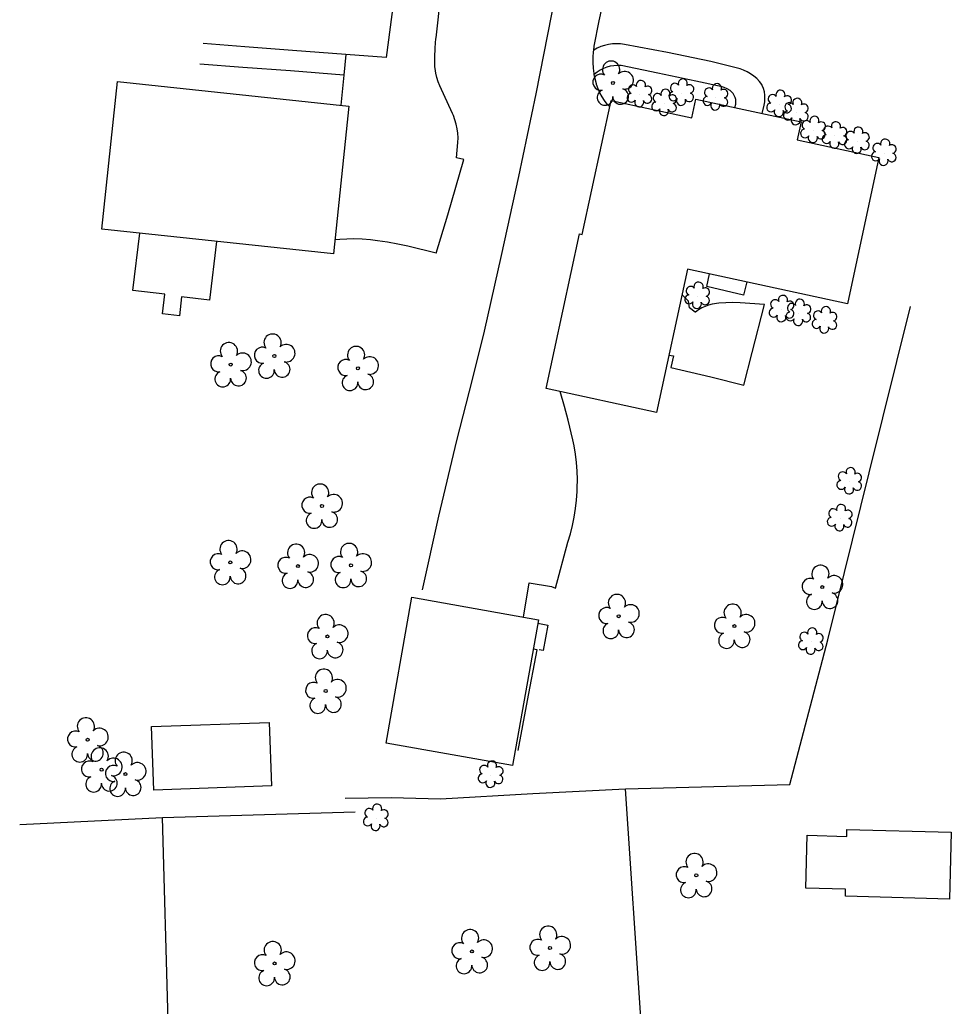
# Model space of a CAD drawing. Extents: x 1611576 to 1617186, y 899279 to 905462.
# Drawn here: x 1615925.5 to 1616126.3, y 899826.3 to 900039.1 of the extents above; entities that cross this region are included whole.
import ezdxf

# ---------------------------------------------------------------- set-up
doc = ezdxf.new("R2010")
doc.units = 0
for name, color, linetype in [('Exist Building', 7, 'Continuous'), ('Exist Other Culture Area Outline', 7, 'Continuous'), ('Exist Other Culture Fence Line', 7, 'Continuous'), ('Exist Roads EOP Other', 7, 'Continuous'), ('Exist Vegetation Shrub CELL', 7, 'Continuous'), ('Exist Vegetation Tree CELL', 7, 'Continuous')]:
    doc.layers.add(name, color=color, linetype=linetype)

msp = doc.modelspace()

# ---------------------------------------------------------------- linework, layer by layer
at = {"layer": 'Exist Building'}
for points in [[(1615993.09, 899988.61), (1615943.18, 899993.9), (1615946.55, 900025.77), (1615996.46, 900020.48)], [(1616071.27, 900021.97), (1616093.97, 900017.07), (1616093.13, 900013.18), (1616110.74, 900009.38), (1616103.94, 899977.86), (1616069.43, 899985.31), (1616062.77, 899954.42), (1616038.96, 899959.55), (1616046.16, 899992.91), (1616046.73, 899992.79), (1616052.96, 900021.67), (1616070.39, 900017.91)], [(1616004.46, 899883.06), (1616010.03, 899914.54), (1616037.3, 899909.71), (1616031.73, 899878.23)], [(1615979.73, 899873.84), (1615954.36, 899872.96), (1615953.88, 899886.65), (1615979.25, 899887.54)], [(1616125.93, 899849.43), (1616103.51, 899850.05), (1616103.55, 899851.58), (1616094.94, 899851.82), (1616095.26, 899863.22), (1616103.8, 899862.98), (1616103.84, 899864.49), (1616126.32, 899863.88)]]:
    msp.add_lwpolyline(points, close=True, dxfattribs=at)
for points in [[(1615997.46, 899991.84), (1615995.98, 899991.81), (1615994.47, 899991.74), (1615993.41, 899991.65)], [(1616082.26, 899982.54), (1616081.55, 899979.73), (1616073.63, 899981.59), (1616074.23, 899984.27)], [(1616044.7, 899948.47), (1616043.72, 899952.74), (1616042.93, 899955.68), (1616042, 899958.89)], [(1616032.95, 899881.48), (1616034.97, 899892.28), (1616037.03, 899903.22), (1616036.18, 899903.37)]]:
    msp.add_lwpolyline(points, dxfattribs=at)
at = {"layer": 'Exist Other Culture Area Outline'}
for points in [[(1615995.78, 900031.61), (1615984.29, 900032.47), (1615974, 900033.24), (1615964.99, 900033.95)], [(1616085.56, 900018.88), (1616085.97, 900020.65), (1616086.1, 900021.37), (1616086.16, 900022.1), (1616086.13, 900022.82), (1616086.02, 900023.55), (1616085.84, 900024.25), (1616085.58, 900024.93), (1616085.5, 900025.11), (1616084.97, 900025.78), (1616084.39, 900026.4), (1616083.75, 900026.95), (1616083.06, 900027.45), (1616082.33, 900027.88), (1616081.56, 900028.24), (1616080.81, 900028.51), (1616074.5, 900030.13), (1616065.16, 900032.04), (1616055.84, 900033.75), (1616054.98, 900033.88), (1616054.12, 900033.92), (1616053.26, 900033.88), (1616052.4, 900033.76), (1616051.56, 900033.57), (1616050.75, 900033.3), (1616049.95, 900032.95), (1616049.22, 900032.54)], [(1615995.34, 900027.18), (1615983.86, 900028.05), (1615973.57, 900028.83), (1615964.33, 900029.54)], [(1616079.69, 900020.15), (1616079.85, 900020.9), (1616079.89, 900021.38), (1616079.86, 900021.87), (1616079.74, 900022.34), (1616079.55, 900022.79), (1616079.29, 900023.2), (1616078.97, 900023.56), (1616078.65, 900023.83), (1616078.03, 900024.19), (1616077.38, 900024.48), (1616076.94, 900024.64), (1616071.23, 900025.86), (1616063.03, 900027.58), (1616055.14, 900029.21), (1616054.36, 900029.24), (1616053.58, 900029.19), (1616052.81, 900029.06), (1616052.05, 900028.85), (1616051.32, 900028.57), (1616050.63, 900028.22), (1616049.97, 900027.8), (1616049.36, 900027.31), (1616049.34, 900027.29)], [(1615967.87, 899991.29), (1615966.36, 899978.62), (1615960.38, 899979.34), (1615959.9, 899975.26), (1615956.22, 899975.69), (1615956.72, 899979.88), (1615949.88, 899980.7), (1615951.35, 899993.04)], [(1616065.43, 899966.77), (1616066.4, 899966.58), (1616065.87, 899964.13), (1616074.47, 899962.07), (1616081.62, 899960.27), (1616083.43, 899967.34), (1616086.05, 899977.68), (1616080.78, 899978.05), (1616079.26, 899978.1), (1616077.75, 899978.06), (1616076.24, 899977.95), (1616074.79, 899977.77), (1616074.01, 899977.57), (1616073.24, 899977.29), (1616072.51, 899976.94), (1616071.82, 899976.52), (1616071.17, 899976.04), (1616071.12, 899976), (1616069.89, 899976.99), (1616069.7, 899978.42), (1616068.25, 899979.85)], [(1616037.17, 899908.93), (1616039.35, 899908.52), (1616038.34, 899903.08), (1616037.5, 899903.24)]]:
    msp.add_lwpolyline(points, dxfattribs=at)
at = {"layer": 'Exist Other Culture Fence Line'}
for points in [[(1615995.66, 899871.23), (1616005.53, 899871.37), (1616016.17, 899871.05), (1616036.11, 899872.2), (1616056.11, 899873.22), (1616091.52, 899874.19), (1616099.74, 899905.33), (1616108.59, 899941.38), (1616117.55, 899977.25)], [(1616064.39, 899758.72), (1616062.03, 899788.81), (1616059.45, 899822.76), (1616056.11, 899873.22)], [(1615925.47, 899865.5), (1615956.24, 899867.07), (1615997.81, 899868.24)], [(1615974.11, 899754.11), (1615965.63, 899754.12), (1615959.47, 899753.62), (1615958.71, 899786.85), (1615957.47, 899823.16), (1615956.24, 899867.07)]]:
    msp.add_lwpolyline(points, dxfattribs=at)
at = {"layer": 'Exist Roads EOP Other'}
for points in [[(1616012.31, 899916.12), (1616015.81, 899932.04), (1616019.74, 899948.33), (1616023.09, 899961.54), (1616025.7, 899971.93), (1616029.37, 899988.28), (1616033.06, 900005.31), (1616036.82, 900023.1), (1616040.19, 900040.3), (1616044.56, 900061.74), (1616048.08, 900079.48), (1616051.05, 900093.96), (1616052.72, 900101.57), (1616052.92, 900102.87), (1616053.04, 900104.17), (1616053.08, 900105.48), (1616053.05, 900106.8), (1616052.93, 900108.1), (1616052.9, 900108.34), (1616051.05, 900117.61)], [(1616013.3, 900112.2), (1616013.46, 900110.42), (1616013.54, 900108.64), (1616013.54, 900106.86), (1616013.46, 900105.08), (1616013.3, 900103.32), (1616012.27, 900093.54), (1616010.31, 900077.07), (1616008.62, 900063.86), (1616006.9, 900049.55), (1616004.49, 900030.99), (1615995.78, 900031.61), (1615995.34, 900027.18), (1615994.7, 900020.67)], [(1616052.67, 900020.32), (1616052.16, 900020.87), (1616051.57, 900021.65), (1616051.03, 900022.47), (1616050.57, 900023.33), (1616050.17, 900024.23), (1616049.86, 900025.16), (1616049.82, 900025.27), (1616049.52, 900026.39), (1616049.34, 900027.29), (1616049.3, 900027.53), (1616049.15, 900028.68), (1616049.08, 900029.85), (1616049.08, 900031.01), (1616049.17, 900032.18), (1616049.22, 900032.54), (1616049.32, 900033.33), (1616049.33, 900033.37), (1616050.43, 900038.85), (1616052.69, 900049.41)], [(1616015.29, 899988.77), (1616017.74, 899997.06), (1616021.23, 900008.93), (1616019.61, 900009.33), (1616019.96, 900012.63), (1616019.99, 900013.62), (1616019.94, 900014.61), (1616019.82, 900015.59), (1616019.6, 900016.56), (1616019.32, 900017.51), (1616018.97, 900018.43), (1616018.78, 900018.85), (1616016.07, 900024.83), (1616015.69, 900025.73), (1616015.39, 900026.66), (1616015.17, 900027.6), (1616015.03, 900028.57), (1616014.99, 900028.96), (1616014.99, 900030.99), (1616015.06, 900033.01), (1616015.21, 900035.03), (1616015.23, 900035.21), (1616016.27, 900044.43)], [(1616015.29, 899988.77), (1616009.16, 899990.24), (1616006.99, 899990.72), (1616004.8, 899991.12), (1616002.6, 899991.45), (1616001.08, 899991.64), (1615999.28, 899991.79), (1615997.46, 899991.84)], [(1616034.09, 899910.28), (1616035.33, 899917.66), (1616040.12, 899916.84), (1616040.98, 899916.47), (1616043.68, 899926.4), (1616044.2, 899928.19), (1616044.64, 899930), (1616045.01, 899931.83), (1616045.3, 899933.67), (1616045.51, 899935.52), (1616045.64, 899937.37), (1616045.67, 899938.15), (1616045.7, 899939.96), (1616045.65, 899941.77), (1616045.52, 899943.58), (1616045.31, 899945.38), (1616044.98, 899947.22), (1616044.7, 899948.47)]]:
    msp.add_lwpolyline(points, dxfattribs=at)
at = {"layer": 'Exist Vegetation Shrub CELL'}
for p, q in [((1616059.17, 900022.98), (1616059.17, 900022.98)), ((1616068.2, 900023.3), (1616068.2, 900023.3)), ((1616064.48, 900021.1), (1616064.48, 900021.1)), ((1616075.56, 900022.29), (1616075.56, 900022.29)), ((1616089.27, 900020.89), (1616089.27, 900020.89)), ((1616092.91, 900019.13), (1616092.91, 900019.13)), ((1616096.59, 900015.27), (1616096.59, 900015.27)), ((1616101.24, 900014.07), (1616101.24, 900014.07)), ((1616106.07, 900012.93), (1616106.07, 900012.93)), ((1616111.85, 900010.34), (1616111.85, 900010.34)), ((1616071.6, 899979.5), (1616071.6, 899979.5)), ((1616089.81, 899976.63), (1616089.81, 899976.63)), ((1616093.43, 899975.81), (1616093.43, 899975.81)), ((1616099.07, 899974.2), (1616099.07, 899974.2)), ((1616104.41, 899939.48), (1616104.41, 899939.48)), ((1616102.34, 899931.54), (1616102.34, 899931.54)), ((1616096.12, 899904.91), (1616096.12, 899904.91)), ((1616027.08, 899876.2), (1616027.08, 899876.2)), ((1616002.31, 899866.91), (1616002.31, 899866.91))]:
    msp.add_line(p, q, dxfattribs=at)
for centre, radius, start, end in [((1616057.69, 900024.1), 0.968, 35.8908, 245.4216), ((1616059.4, 900025.02), 0.99, 334.8391, 200.4717), ((1616060.84, 900023.85), 0.929, 284.4567, 126.0861), ((1616066.72, 900024.43), 0.968, 35.8908, 245.4216), ((1616068.43, 900025.34), 0.99, 334.8391, 200.4717), ((1616069.87, 900024.17), 0.929, 284.4567, 126.0861), ((1616075.79, 900024.33), 0.99, 334.8391, 200.4717), ((1616057.37, 900022.27), 0.955, 95.1099, 327.9534), ((1616060.81, 900022.05), 0.937, 204.9913, 73.4601), ((1616063, 900022.23), 0.968, 35.8908, 245.4216), ((1616064.71, 900023.14), 0.99, 334.8391, 200.4717), ((1616066.4, 900022.6), 0.955, 95.1099, 327.9534), ((1616066.16, 900021.97), 0.929, 284.4567, 126.0861), ((1616069.84, 900022.37), 0.937, 204.9913, 73.4601), ((1616073.76, 900021.59), 0.955, 95.1099, 327.9534), ((1616074.07, 900023.42), 0.968, 35.8908, 245.4216), ((1616077.23, 900023.16), 0.929, 284.4567, 126.0861), ((1616087.79, 900022.01), 0.968, 35.8908, 245.4216), ((1616089.5, 900022.93), 0.99, 334.8391, 200.4717), ((1616090.94, 900021.76), 0.929, 284.4567, 126.0861), ((1616059.04, 900021.29), 0.984, 151.2797, 21.387), ((1616062.68, 900020.4), 0.955, 95.1099, 327.9534), ((1616066.12, 900020.17), 0.937, 204.9913, 73.4601), ((1616068.07, 900021.62), 0.984, 151.2797, 21.387), ((1616075.43, 900020.61), 0.984, 151.2797, 21.387), ((1616077.19, 900021.36), 0.937, 204.9913, 73.4601), ((1616087.47, 900020.18), 0.955, 95.1099, 327.9534), ((1616090.91, 900019.96), 0.937, 204.9913, 73.4601), ((1616091.42, 900020.25), 0.968, 35.8908, 245.4216), ((1616093.14, 900021.17), 0.99, 334.8391, 200.4717), ((1616094.58, 900019.99), 0.929, 284.4567, 126.0861), ((1616064.36, 900019.42), 0.984, 151.2797, 21.387), ((1616089.14, 900019.2), 0.984, 151.2797, 21.387), ((1616091.11, 900018.42), 0.955, 95.1099, 327.9534), ((1616094.54, 900018.2), 0.937, 204.9913, 73.4601), ((1616096.82, 900017.31), 0.99, 334.8391, 200.4717), ((1616092.78, 900017.44), 0.984, 151.2797, 21.387), ((1616095.11, 900016.4), 0.968, 35.8908, 245.4216), ((1616098.27, 900016.14), 0.929, 284.4567, 126.0861), ((1616099.76, 900015.19), 0.968, 35.8908, 245.4216), ((1616101.47, 900016.11), 0.99, 334.8391, 200.4717), ((1616094.79, 900014.57), 0.955, 95.1099, 327.9534), ((1616096.47, 900013.59), 0.984, 151.2797, 21.387), ((1616098.23, 900014.34), 0.937, 204.9913, 73.4601), ((1616099.44, 900013.36), 0.955, 95.1099, 327.9534), ((1616102.88, 900013.14), 0.937, 204.9913, 73.4601), ((1616102.91, 900014.94), 0.929, 284.4567, 126.0861), ((1616104.59, 900014.06), 0.968, 35.8908, 245.4216), ((1616106.3, 900014.97), 0.99, 334.8391, 200.4717), ((1616107.74, 900013.8), 0.929, 284.4567, 126.0861), ((1616101.11, 900012.38), 0.984, 151.2797, 21.387), ((1616104.27, 900012.23), 0.955, 95.1099, 327.9534), ((1616105.94, 900011.25), 0.984, 151.2797, 21.387), ((1616107.71, 900012), 0.937, 204.9913, 73.4601), ((1616110.37, 900011.47), 0.968, 35.8908, 245.4216), ((1616112.08, 900012.38), 0.99, 334.8391, 200.4717), ((1616113.52, 900011.21), 0.929, 284.4567, 126.0861), ((1616110.05, 900009.64), 0.955, 95.1099, 327.9534), ((1616113.49, 900009.41), 0.937, 204.9913, 73.4601), ((1616111.72, 900008.66), 0.984, 151.2797, 21.387), ((1616071.83, 899981.54), 0.99, 334.8391, 200.4717), ((1616070.12, 899980.62), 0.968, 35.8908, 245.4216), ((1616073.28, 899980.36), 0.929, 284.4567, 126.0861), ((1616069.8, 899978.79), 0.955, 95.1099, 327.9534), ((1616071.48, 899977.81), 0.984, 151.2797, 21.387), ((1616073.24, 899978.57), 0.937, 204.9913, 73.4601), ((1616088.33, 899977.75), 0.968, 35.8908, 245.4216), ((1616090.04, 899978.67), 0.99, 334.8391, 200.4717), ((1616091.48, 899977.49), 0.929, 284.4567, 126.0861), ((1616091.95, 899976.94), 0.968, 35.8908, 245.4216), ((1616093.66, 899977.85), 0.99, 334.8391, 200.4717), ((1616088.01, 899975.92), 0.955, 95.1099, 327.9534), ((1616091.45, 899975.7), 0.937, 204.9913, 73.4601), ((1616091.63, 899975.11), 0.955, 95.1099, 327.9534), ((1616095.07, 899974.89), 0.937, 204.9913, 73.4601), ((1616095.11, 899976.68), 0.929, 284.4567, 126.0861), ((1616097.58, 899975.32), 0.968, 35.8908, 245.4216), ((1616099.29, 899976.24), 0.99, 334.8391, 200.4717), ((1616100.74, 899975.06), 0.929, 284.4567, 126.0861), ((1616089.68, 899974.94), 0.984, 151.2797, 21.387), ((1616093.31, 899974.13), 0.984, 151.2797, 21.387), ((1616097.27, 899973.49), 0.955, 95.1099, 327.9534), ((1616100.7, 899973.27), 0.937, 204.9913, 73.4601), ((1616098.94, 899972.51), 0.984, 151.2797, 21.387), ((1616102.92, 899940.61), 0.968, 35.8908, 245.4216), ((1616104.63, 899941.52), 0.99, 334.8391, 200.4717), ((1616102.61, 899938.78), 0.955, 95.1099, 327.9534), ((1616106.04, 899938.55), 0.937, 204.9913, 73.4601), ((1616106.08, 899940.35), 0.929, 284.4567, 126.0861), ((1616104.28, 899937.8), 0.984, 151.2797, 21.387), ((1616100.86, 899932.66), 0.968, 35.8908, 245.4216), ((1616102.57, 899933.58), 0.99, 334.8391, 200.4717), ((1616104.01, 899932.41), 0.929, 284.4567, 126.0861), ((1616100.54, 899930.83), 0.955, 95.1099, 327.9534), ((1616103.98, 899930.61), 0.937, 204.9913, 73.4601), ((1616102.21, 899929.85), 0.984, 151.2797, 21.387), ((1616096.35, 899906.95), 0.99, 334.8391, 200.4717), ((1616094.64, 899906.04), 0.968, 35.8908, 245.4216), ((1616097.8, 899905.78), 0.929, 284.4567, 126.0861), ((1616094.32, 899904.21), 0.955, 95.1099, 327.9534), ((1616096, 899903.23), 0.984, 151.2797, 21.387), ((1616097.76, 899903.98), 0.937, 204.9913, 73.4601), ((1616025.6, 899877.32), 0.968, 35.8908, 245.4216), ((1616027.31, 899878.24), 0.99, 334.8391, 200.4717), ((1616028.76, 899877.06), 0.929, 284.4567, 126.0861), ((1616025.28, 899875.49), 0.955, 95.1099, 327.9534), ((1616028.72, 899875.27), 0.937, 204.9913, 73.4601), ((1616026.95, 899874.51), 0.984, 151.2797, 21.387), ((1616002.54, 899868.95), 0.99, 334.8391, 200.4717), ((1616000.51, 899866.2), 0.955, 95.1099, 327.9534), ((1616000.83, 899868.03), 0.968, 35.8908, 245.4216), ((1616003.98, 899867.78), 0.929, 284.4567, 126.0861), ((1616002.18, 899865.22), 0.984, 151.2797, 21.387), ((1616003.95, 899865.98), 0.937, 204.9913, 73.4601)]:
    msp.add_arc(centre, radius, start, end, dxfattribs=at)
at = {"layer": 'Exist Vegetation Tree CELL'}
for p, q in [((1616053.37, 900025.46), (1616053.37, 900025.46)), ((1615980.38, 899966.59), (1615980.38, 899966.59)), ((1615970.96, 899964.73), (1615970.96, 899964.73)), ((1615998.38, 899963.93), (1615998.38, 899963.93)), ((1615990.63, 899934.23), (1615990.63, 899934.23)), ((1615970.87, 899922.05), (1615970.87, 899922.05)), ((1615985.44, 899921.27), (1615985.44, 899921.27)), ((1615996.89, 899921.44), (1615996.89, 899921.44)), ((1616098.5, 899916.73), (1616098.5, 899916.73)), ((1616054.62, 899910.45), (1616054.62, 899910.45)), ((1616079.57, 899908.33), (1616079.57, 899908.33)), ((1615991.82, 899906.1), (1615991.82, 899906.1)), ((1615991.44, 899894.32), (1615991.44, 899894.32)), ((1615940.11, 899883.81), (1615940.11, 899883.81)), ((1615943.11, 899877.35), (1615943.11, 899877.35)), ((1615948.27, 899876.4), (1615948.27, 899876.4)), ((1616071.35, 899854.56), (1616071.35, 899854.56)), ((1616022.97, 899838.15), (1616022.97, 899838.15)), ((1616039.8, 899838.89), (1616039.8, 899838.89)), ((1615980.41, 899835.56), (1615980.41, 899835.56))]:
    msp.add_line(p, q, dxfattribs=at)
for centre in [(1616053.37, 900025.46), (1615970.96, 899964.73), (1615980.38, 899966.59), (1615998.38, 899963.93), (1615990.63, 899934.23), (1615970.87, 899922.05), (1615985.44, 899921.27), (1615996.89, 899921.44), (1616098.5, 899916.73), (1616054.62, 899910.45), (1616079.57, 899908.33), (1615991.82, 899906.1), (1615991.44, 899894.32), (1615940.11, 899883.81), (1615943.11, 899877.35), (1615948.27, 899876.4), (1616071.35, 899854.56), (1616022.97, 899838.15), (1616039.8, 899838.89), (1615980.41, 899835.56)]:
    msp.add_circle(centre, 0.326, dxfattribs=at)
for centre, radius, start, end in [((1616052.99, 900028.34), 1.86, 330.1651, 219.7134), ((1616050.77, 900025.62), 1.73, 62.6636, 279.3457), ((1616055.92, 900026.05), 1.9, 257.1011, 134.1999), ((1616051.67, 900022.34), 1.69, 111.5671, 6.231), ((1616055.04, 900022.56), 1.7, 181.2822, 74.56), ((1615979.99, 899969.47), 1.86, 330.1651, 219.7134), ((1615970.57, 899967.61), 1.86, 330.1651, 219.7134), ((1615973.51, 899965.32), 1.9, 257.1011, 134.1999), ((1615977.77, 899966.75), 1.73, 62.6636, 279.3457), ((1615982.93, 899967.18), 1.9, 257.1011, 134.1999), ((1615998, 899966.8), 1.86, 330.1651, 219.7134), ((1615968.35, 899964.89), 1.73, 62.6636, 279.3457), ((1615978.67, 899963.47), 1.69, 111.5671, 6.231), ((1615982.05, 899963.7), 1.7, 181.2822, 74.56), ((1615995.78, 899964.08), 1.73, 62.6636, 279.3457), ((1616000.93, 899964.52), 1.9, 257.1011, 134.1999), ((1615969.25, 899961.61), 1.69, 111.5671, 6.231), ((1615972.63, 899961.83), 1.7, 181.2822, 74.56), ((1615996.68, 899960.81), 1.69, 111.5671, 6.231), ((1616000.06, 899961.03), 1.7, 181.2822, 74.56), ((1615990.25, 899937.11), 1.86, 330.1651, 219.7134), ((1615988.02, 899934.39), 1.73, 62.6636, 279.3457), ((1615993.18, 899934.82), 1.9, 257.1011, 134.1999), ((1615988.93, 899931.11), 1.69, 111.5671, 6.231), ((1615992.3, 899931.33), 1.7, 181.2822, 74.56), ((1615970.49, 899924.92), 1.86, 330.1651, 219.7134), ((1615973.42, 899922.64), 1.9, 257.1011, 134.1999), ((1615985.06, 899924.15), 1.86, 330.1651, 219.7134), ((1615996.5, 899924.32), 1.86, 330.1651, 219.7134), ((1615968.27, 899922.2), 1.73, 62.6636, 279.3457), ((1615982.84, 899921.43), 1.73, 62.6636, 279.3457), ((1615987.99, 899921.86), 1.9, 257.1011, 134.1999), ((1615994.28, 899921.6), 1.73, 62.6636, 279.3457), ((1615999.44, 899922.03), 1.9, 257.1011, 134.1999), ((1615969.17, 899918.93), 1.69, 111.5671, 6.231), ((1615972.55, 899919.15), 1.7, 181.2822, 74.56), ((1616098.12, 899919.6), 1.86, 330.1651, 219.7134), ((1615983.74, 899918.15), 1.69, 111.5671, 6.231), ((1615987.12, 899918.37), 1.7, 181.2822, 74.56), ((1615995.19, 899918.32), 1.69, 111.5671, 6.231), ((1615998.56, 899918.54), 1.7, 181.2822, 74.56), ((1616095.89, 899916.88), 1.73, 62.6636, 279.3457), ((1616101.05, 899917.32), 1.9, 257.1011, 134.1999), ((1616054.24, 899913.32), 1.86, 330.1651, 219.7134), ((1616096.8, 899913.61), 1.69, 111.5671, 6.231), ((1616100.17, 899913.83), 1.7, 181.2822, 74.56), ((1616052.02, 899910.6), 1.73, 62.6636, 279.3457), ((1616057.17, 899911.04), 1.9, 257.1011, 134.1999), ((1616079.18, 899911.21), 1.86, 330.1651, 219.7134), ((1615991.43, 899908.97), 1.86, 330.1651, 219.7134), ((1616076.96, 899908.49), 1.73, 62.6636, 279.3457), ((1616082.11, 899908.92), 1.9, 257.1011, 134.1999), ((1615989.21, 899906.25), 1.73, 62.6636, 279.3457), ((1615994.37, 899906.69), 1.9, 257.1011, 134.1999), ((1616052.92, 899907.33), 1.69, 111.5671, 6.231), ((1616056.3, 899907.55), 1.7, 181.2822, 74.56), ((1616077.86, 899905.21), 1.69, 111.5671, 6.231), ((1616081.24, 899905.43), 1.7, 181.2822, 74.56), ((1615990.11, 899902.98), 1.69, 111.5671, 6.231), ((1615993.49, 899903.2), 1.7, 181.2822, 74.56), ((1615991.05, 899897.19), 1.86, 330.1651, 219.7134), ((1615988.83, 899894.47), 1.73, 62.6636, 279.3457), ((1615993.99, 899894.91), 1.9, 257.1011, 134.1999), ((1615989.73, 899891.2), 1.69, 111.5671, 6.231), ((1615993.11, 899891.42), 1.7, 181.2822, 74.56), ((1615939.73, 899886.69), 1.86, 330.1651, 219.7134), ((1615942.66, 899884.4), 1.9, 257.1011, 134.1999), ((1615937.51, 899883.97), 1.73, 62.6636, 279.3457), ((1615938.41, 899880.69), 1.69, 111.5671, 6.231), ((1615941.79, 899880.91), 1.7, 181.2822, 74.56), ((1615942.72, 899880.22), 1.86, 330.1651, 219.7134), ((1615945.66, 899877.94), 1.9, 257.1011, 134.1999), ((1615947.88, 899879.27), 1.86, 330.1651, 219.7134), ((1615940.5, 899877.5), 1.73, 62.6636, 279.3457), ((1615945.66, 899876.55), 1.73, 62.6636, 279.3457), ((1615950.82, 899876.99), 1.9, 257.1011, 134.1999), ((1615941.4, 899874.23), 1.69, 111.5671, 6.231), ((1615944.78, 899874.45), 1.7, 181.2822, 74.56), ((1615946.56, 899873.28), 1.69, 111.5671, 6.231), ((1615949.94, 899873.5), 1.7, 181.2822, 74.56), ((1616070.97, 899857.43), 1.86, 330.1651, 219.7134), ((1616068.75, 899854.71), 1.73, 62.6636, 279.3457), ((1616073.9, 899855.14), 1.9, 257.1011, 134.1999), ((1616069.65, 899851.43), 1.69, 111.5671, 6.231), ((1616073.03, 899851.66), 1.7, 181.2822, 74.56), ((1616022.58, 899841.02), 1.86, 330.1651, 219.7134), ((1616039.42, 899841.76), 1.86, 330.1651, 219.7134), ((1615980.02, 899838.44), 1.86, 330.1651, 219.7134), ((1616020.36, 899838.3), 1.73, 62.6636, 279.3457), ((1616025.52, 899838.74), 1.9, 257.1011, 134.1999), ((1616037.2, 899839.04), 1.73, 62.6636, 279.3457), ((1616042.35, 899839.47), 1.9, 257.1011, 134.1999), ((1615977.8, 899835.72), 1.73, 62.6636, 279.3457), ((1615982.96, 899836.15), 1.9, 257.1011, 134.1999), ((1616038.1, 899835.77), 1.69, 111.5671, 6.231), ((1616041.48, 899835.99), 1.7, 181.2822, 74.56), ((1616021.26, 899835.03), 1.69, 111.5671, 6.231), ((1616024.64, 899835.25), 1.7, 181.2822, 74.56), ((1615978.7, 899832.44), 1.69, 111.5671, 6.231), ((1615982.08, 899832.66), 1.7, 181.2822, 74.56)]:
    msp.add_arc(centre, radius, start, end, dxfattribs=at)

doc.saveas('drawing.dxf')
